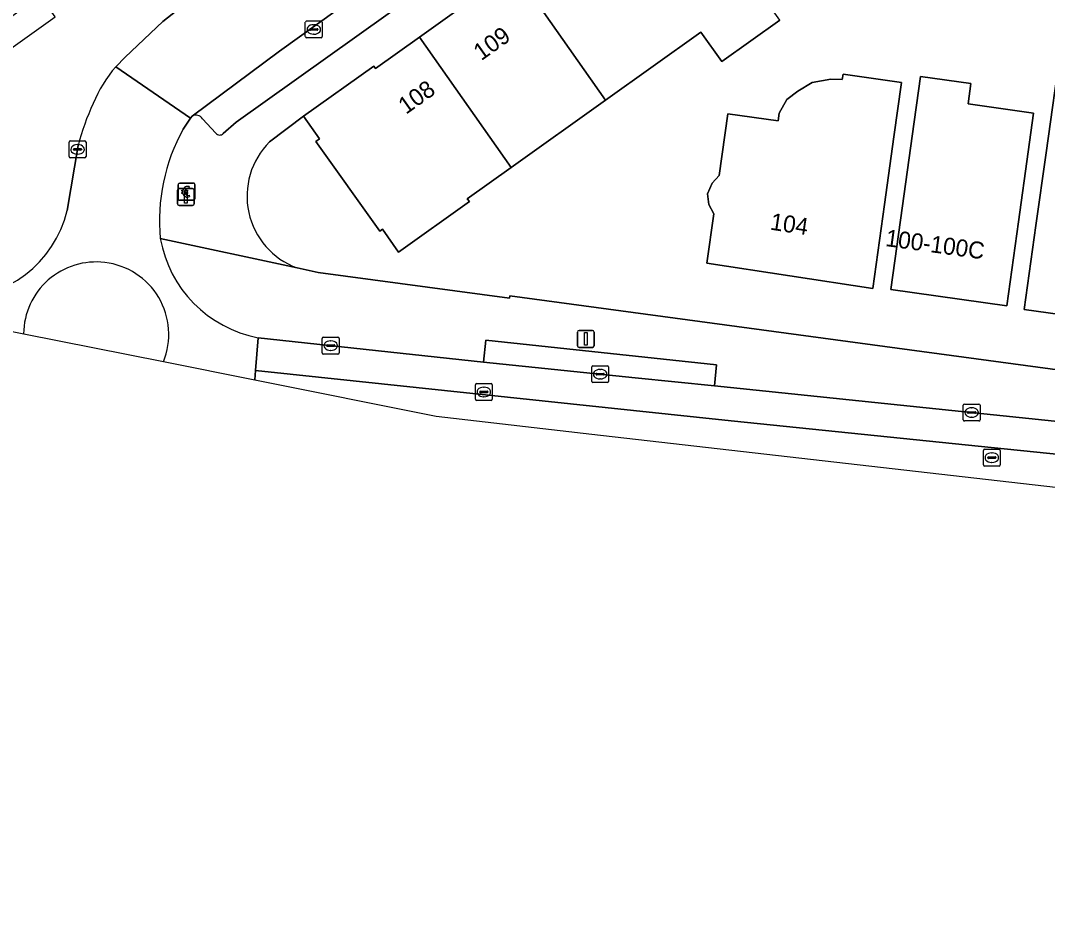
# Model space of a CAD drawing. Extents: x 159716 to 160783, y 383290 to 384031.
# Drawn here: x 160410.2 to 160470.9, y 383291.6 to 383344 of the extents above; entities that cross this region are included whole.
import ezdxf

# ---------------------------------------------------------------- set-up
doc = ezdxf.new("R2010")
doc.units = 0
for name, color, linetype in [('IMGEO_Betaalautomaat', 7, 'Continuous'), ('IMGEO_Erf', 7, 'Continuous'), ('IMGEO_Kolk', 7, 'Continuous'), ('IMGEO_Lichtmast', 7, 'Continuous'), ('IMGEO_Pand', 7, 'Continuous'), ('IMGEO_Pand_nummerreeks', 7, 'Continuous'), ('IMGEO_Pand_overbouw', 7, 'Continuous'), ('IMGEO_Parkeervlak_open', 7, 'Continuous'), ('IMGEO_Rijbaan_lokaal_gesloten', 7, 'Continuous'), ('IMGEO_Rijbaan_lokaal_open', 7, 'Continuous'), ('IMGEO_Rioolput', 7, 'Continuous'), ('IMGEO_Voetpad_open', 7, 'Continuous')]:
    doc.layers.add(name, color=color, linetype=linetype)

msp = doc.modelspace()

# ---------------------------------------------------------------- linework, layer by layer
at = {"layer": 'IMGEO_Betaalautomaat'}
for p, q in [((160419.545, 383333.459), (160419.545, 383334.3)), ((160419.545, 383334.3), (160419.545, 383333.459)), ((160419.62, 383334.383), (160420.461, 383334.383)), ((160420.461, 383334.383), (160419.62, 383334.383)), ((160420.207, 383334.188), (160420.19, 383334.088)), ((160420.544, 383334.309), (160420.544, 383333.468)), ((160420.544, 383333.468), (160420.544, 383334.309)), ((160419.828, 383333.847), (160419.828, 383333.915)), ((160419.949, 383333.915), (160419.949, 383333.847)), ((160420.194, 383333.682), (160420.216, 383333.595)), ((160420.47, 383333.384), (160419.629, 383333.384)), ((160419.629, 383333.384), (160420.47, 383333.384))]:
    msp.add_line(p, q, dxfattribs=at)
for points in [[(160419.828, 383333.915), (160419.759, 383333.915), (160419.759, 383333.984), (160419.838, 383333.984)], [(160419.833, 383333.778), (160419.759, 383333.778), (160419.759, 383333.847), (160419.828, 383333.847)], [(160419.96, 383333.984), (160420.107, 383333.984), (160420.107, 383333.915), (160419.949, 383333.915)], [(160419.949, 383333.847), (160420.107, 383333.847), (160420.107, 383333.778), (160419.963, 383333.778)]]:
    msp.add_lwpolyline(points, dxfattribs=at)
for centre, radius, start, end in [((160419.623, 383334.306), 0.0779, 92.4484, 184.28452), ((160419.623, 383334.306), 0.0779, 92.4484, 184.28452), ((160420.121, 383333.908), 0.293, 73.01398, 165.01395), ((160420.467, 383334.306), 0.0779, 2.4484, 94.28452), ((160420.467, 383334.306), 0.0779, 2.4484, 94.28452), ((160420.094, 383333.833), 0.267, 191.80956, 297.03891), ((160420.127, 383333.921), 0.179, 69.32359, 159.56827), ((160420.127, 383333.848), 0.179, 202.76249, 291.86925), ((160419.623, 383333.462), 0.0779, 182.4484, 274.28452), ((160419.623, 383333.462), 0.0779, 182.4484, 274.28452), ((160420.467, 383333.462), 0.0779, 272.4484, 4.28452), ((160420.467, 383333.462), 0.0779, 272.4484, 4.28452)]:
    msp.add_arc(centre, radius, start, end, dxfattribs=at)
at = {"layer": 'IMGEO_Erf'}
for points in [[(160455.096, 383344.015), (160451.665, 383341.569), (160450.429, 383343.303), (160444.801, 383339.293), (160439.219, 383335.315), (160436.631, 383333.471), (160436.752, 383333.299), (160432.573, 383330.322), (160431.615, 383331.665), (160431.461, 383331.555), (160427.687, 383336.85), (160427.905, 383337.005), (160426.952, 383338.343), (160424.952, 383336.828)], [(160426.574, 383329.386), (160427.813, 383329.12), (160439.121, 383327.59), (160439.143, 383327.741), (160472.517, 383323.239)]]:
    msp.add_lwpolyline(points, dxfattribs=at)
for points in [[(160475.686, 383341.966), (160475.059, 383337.469), (160476.551, 383337.261), (160482.192, 383336.474), (160482.742, 383340.419), (160485.367, 383340.053), (160484.56, 383334.256), (160483.963, 383329.977), (160483.273, 383325.024), (160469.525, 383326.939), (160470.215, 383331.892), (160470.814, 383336.177), (160471.698, 383342.522)], [(160461.832, 383337.116), (160461.272, 383333.128), (160460.582, 383328.175), (160450.784, 383329.662), (160451.191, 383332.579), (160450.89, 383333.123), (160450.823, 383333.766), (160451.085, 383334.395), (160451.504, 383334.832), (160452.013, 383338.484), (160454.994, 383338.069), (160455.056, 383338.517), (160455.507, 383339.338), (160456.147, 383339.822), (160456.999, 383340.338), (160458.111, 383340.534), (160458.78, 383340.51), (160458.825, 383340.824), (160462.284, 383340.339)], [(160469.762, 383336.24), (160469.196, 383332.1), (160468.506, 383327.147), (160461.638, 383328.104), (160462.328, 383333.057), (160462.9, 383337.161), (160463.391, 383340.682), (160466.38, 383340.265), (160466.214, 383339.068), (160470.075, 383338.53)]]:
    msp.add_lwpolyline(points, close=True, dxfattribs=at)
msp.add_arc((160428.134, 383333.624), 4.516, 134.79578, 249.79513, dxfattribs=at)
at = {"layer": 'IMGEO_Kolk'}
for p, q in [((160427.062, 383343.04), (160427.062, 383343.892)), ((160427.137, 383343.966), (160427.989, 383343.966)), ((160428.063, 383343.892), (160428.063, 383343.04)), ((160427.321, 383343.46), (160427.321, 383343.472)), ((160427.759, 383343.423), (160427.361, 383343.423)), ((160427.364, 383343.509), (160427.762, 383343.509)), ((160427.55, 383343.746), (160427.575, 383343.746)), ((160427.805, 383343.472), (160427.805, 383343.46)), ((160427.989, 383342.966), (160427.137, 383342.966)), ((160427.573, 383343.186), (160427.548, 383343.186)), ((160413.108, 383335.958), (160413.108, 383336.81)), ((160413.183, 383336.884), (160414.035, 383336.884)), ((160413.596, 383336.664), (160413.621, 383336.664)), ((160414.109, 383336.81), (160414.109, 383335.958)), ((160413.367, 383336.378), (160413.367, 383336.39)), ((160413.805, 383336.341), (160413.407, 383336.341)), ((160413.41, 383336.427), (160413.808, 383336.427)), ((160413.619, 383336.104), (160413.594, 383336.104)), ((160413.851, 383336.39), (160413.851, 383336.378)), ((160414.035, 383335.884), (160413.183, 383335.884)), ((160428.063, 383324.371), (160428.063, 383325.223)), ((160428.138, 383325.297), (160428.99, 383325.297)), ((160428.551, 383325.077), (160428.576, 383325.077)), ((160429.064, 383325.223), (160429.064, 383324.371)), ((160428.322, 383324.791), (160428.322, 383324.803)), ((160428.76, 383324.754), (160428.362, 383324.754)), ((160428.365, 383324.84), (160428.763, 383324.84)), ((160428.574, 383324.517), (160428.549, 383324.517)), ((160428.806, 383324.803), (160428.806, 383324.791)), ((160428.99, 383324.297), (160428.138, 383324.297)), ((160443.977, 383322.685), (160443.977, 383323.537)), ((160444.052, 383323.611), (160444.904, 383323.611)), ((160444.465, 383323.391), (160444.49, 383323.391)), ((160444.978, 383323.537), (160444.978, 383322.685)), ((160444.904, 383322.611), (160444.052, 383322.611)), ((160444.236, 383323.105), (160444.236, 383323.117)), ((160444.674, 383323.068), (160444.276, 383323.068)), ((160444.279, 383323.154), (160444.677, 383323.154)), ((160444.488, 383322.831), (160444.463, 383322.831)), ((160444.72, 383323.117), (160444.72, 383323.105)), ((160465.919, 383320.421), (160465.919, 383321.273)), ((160465.994, 383321.347), (160466.846, 383321.347)), ((160466.178, 383320.841), (160466.178, 383320.853)), ((160466.616, 383320.804), (160466.218, 383320.804)), ((160466.221, 383320.89), (160466.619, 383320.89)), ((160466.407, 383321.127), (160466.432, 383321.127)), ((160466.662, 383320.853), (160466.662, 383320.841)), ((160466.92, 383321.273), (160466.92, 383320.421)), ((160466.846, 383320.347), (160465.994, 383320.347)), ((160466.43, 383320.567), (160466.405, 383320.567))]:
    msp.add_line(p, q, dxfattribs=at)
for points in [[(160427.062, 383343.04), (160427.062, 383343.892)], [(160427.137, 383343.966), (160427.989, 383343.966)], [(160428.063, 383343.892), (160428.063, 383343.04)], [(160427.989, 383342.966), (160427.137, 383342.966)], [(160413.108, 383335.958), (160413.108, 383336.81)], [(160413.183, 383336.884), (160414.035, 383336.884)], [(160414.109, 383336.81), (160414.109, 383335.958)], [(160414.035, 383335.884), (160413.183, 383335.884)], [(160428.063, 383324.371), (160428.063, 383325.223)], [(160428.138, 383325.297), (160428.99, 383325.297)], [(160429.064, 383325.223), (160429.064, 383324.371)], [(160428.99, 383324.297), (160428.138, 383324.297)], [(160443.977, 383322.685), (160443.977, 383323.537)], [(160444.052, 383323.611), (160444.904, 383323.611)], [(160444.978, 383323.537), (160444.978, 383322.685)], [(160444.904, 383322.611), (160444.052, 383322.611)], [(160465.919, 383320.421), (160465.919, 383321.273)], [(160465.994, 383321.347), (160466.846, 383321.347)], [(160466.92, 383321.273), (160466.92, 383320.421)], [(160466.846, 383320.347), (160465.994, 383320.347)]]:
    msp.add_lwpolyline(points, dxfattribs=at)
for centre, radius, start, end in [((160427.139, 383343.89), 0.0765, 91.55205, 178.44795), ((160427.139, 383343.89), 0.0765, 91.55205, 178.44795), ((160427.987, 383343.89), 0.0765, 1.55205, 88.44795), ((160427.987, 383343.89), 0.0765, 1.55205, 88.44795), ((160427.361, 383343.469), 0.0403, 85.87752, 175.75265), ((160427.358, 383343.459), 0.0366, 178.93798, 274.71019), ((160427.762, 383343.466), 0.043, 264.86636, 352.45326), ((160427.766, 383343.471), 0.0386, 1.73085, 96.63898), ((160427.139, 383343.042), 0.0765, 181.55205, 268.44795), ((160427.139, 383343.042), 0.0765, 181.55205, 268.44795), ((160427.987, 383343.042), 0.0765, 271.55205, 358.44795), ((160427.987, 383343.042), 0.0765, 271.55205, 358.44795), ((160413.185, 383336.808), 0.0765, 91.55205, 178.44795), ((160413.185, 383336.808), 0.0765, 91.55205, 178.44795), ((160414.033, 383336.808), 0.0765, 1.55205, 88.44795), ((160414.033, 383336.808), 0.0765, 1.55205, 88.44795), ((160413.185, 383335.96), 0.0765, 181.55205, 268.44795), ((160413.185, 383335.96), 0.0765, 181.55205, 268.44795), ((160413.407, 383336.387), 0.0403, 85.87752, 175.75265), ((160413.404, 383336.377), 0.0366, 178.93798, 274.71019), ((160413.808, 383336.384), 0.043, 264.86636, 352.45326), ((160413.812, 383336.389), 0.0386, 1.73085, 96.63898), ((160414.033, 383335.96), 0.0765, 271.55205, 358.44795), ((160414.033, 383335.96), 0.0765, 271.55205, 358.44795), ((160428.14, 383325.221), 0.0765, 91.55205, 178.44795), ((160428.14, 383325.221), 0.0765, 91.55205, 178.44795), ((160428.988, 383325.221), 0.0765, 1.55205, 88.44795), ((160428.988, 383325.221), 0.0765, 1.55205, 88.44795), ((160428.362, 383324.8), 0.0403, 85.87752, 175.75265), ((160428.359, 383324.79), 0.0366, 178.93798, 274.71019), ((160428.763, 383324.797), 0.043, 264.86636, 352.45326), ((160428.767, 383324.802), 0.0386, 1.73085, 96.63898), ((160428.14, 383324.373), 0.0765, 181.55205, 268.44795), ((160428.14, 383324.373), 0.0765, 181.55205, 268.44795), ((160428.988, 383324.373), 0.0765, 271.55205, 358.44795), ((160428.988, 383324.373), 0.0765, 271.55205, 358.44795), ((160444.054, 383323.535), 0.0765, 91.55205, 178.44795), ((160444.054, 383323.535), 0.0765, 91.55205, 178.44795), ((160444.902, 383323.535), 0.0765, 1.55205, 88.44795), ((160444.902, 383323.535), 0.0765, 1.55205, 88.44795), ((160444.054, 383322.687), 0.0765, 181.55205, 268.44795), ((160444.054, 383322.687), 0.0765, 181.55205, 268.44795), ((160444.276, 383323.114), 0.0403, 85.87752, 175.75265), ((160444.273, 383323.104), 0.0366, 178.93798, 274.71019), ((160444.677, 383323.111), 0.043, 264.86636, 352.45326), ((160444.681, 383323.116), 0.0386, 1.73085, 96.63898), ((160444.902, 383322.687), 0.0765, 271.55205, 358.44795), ((160444.902, 383322.687), 0.0765, 271.55205, 358.44795), ((160465.996, 383321.271), 0.0765, 91.55205, 178.44795), ((160465.996, 383321.271), 0.0765, 91.55205, 178.44795), ((160466.218, 383320.85), 0.0403, 85.87752, 175.75265), ((160466.215, 383320.84), 0.0366, 178.93798, 274.71019), ((160466.619, 383320.847), 0.043, 264.86636, 352.45326), ((160466.623, 383320.852), 0.0386, 1.73085, 96.63898), ((160466.844, 383321.271), 0.0765, 1.55205, 88.44795), ((160466.844, 383321.271), 0.0765, 1.55205, 88.44795), ((160465.996, 383320.423), 0.0765, 181.55205, 268.44795), ((160465.996, 383320.423), 0.0765, 181.55205, 268.44795), ((160466.844, 383320.423), 0.0765, 271.55205, 358.44795), ((160466.844, 383320.423), 0.0765, 271.55205, 358.44795)]:
    msp.add_arc(centre, radius, start, end, dxfattribs=at)
for centre, major_axis, ratio, start_param, end_param in [((160427.549, 383343.466), (-0.387, 0.002), 0.722429, 4.712389, 7.853982), ((160427.574, 383343.466), (-0.39, 0.002), 0.717154, 1.570796, 4.712389), ((160413.595, 383336.384), (-0.387, 0.002), 0.722429, 4.712389, 7.853982), ((160413.62, 383336.384), (-0.39, 0.002), 0.717154, 1.570796, 4.712389), ((160428.55, 383324.797), (-0.387, 0.002), 0.722429, 4.712389, 7.853982), ((160428.575, 383324.797), (-0.39, 0.002), 0.717154, 1.570796, 4.712389), ((160444.464, 383323.111), (-0.387, 0.002), 0.722429, 4.712389, 7.853982), ((160444.489, 383323.111), (-0.39, 0.002), 0.717154, 1.570796, 4.712389), ((160466.406, 383320.847), (-0.387, 0.002), 0.722429, 4.712389, 7.853982), ((160466.431, 383320.847), (-0.39, 0.002), 0.717154, 1.570796, 4.712389)]:
    msp.add_ellipse(centre, major_axis=major_axis, ratio=ratio, start_param=start_param, end_param=end_param, dxfattribs=at)
at = {"layer": 'IMGEO_Lichtmast'}
for p, q in [((160419.508, 383333.174), (160419.508, 383333.974)), ((160419.508, 383333.974), (160419.508, 383333.174)), ((160419.608, 383334.074), (160420.398, 383334.074)), ((160420.398, 383334.074), (160419.608, 383334.074)), ((160420.498, 383333.974), (160420.498, 383333.174)), ((160420.498, 383333.174), (160420.498, 383333.974)), ((160420.398, 383333.074), (160419.608, 383333.074)), ((160419.608, 383333.074), (160420.398, 383333.074)), ((160443.231, 383325.69), (160444.021, 383325.69)), ((160444.021, 383325.69), (160443.231, 383325.69)), ((160443.131, 383324.79), (160443.131, 383325.59)), ((160443.131, 383325.59), (160443.131, 383324.79)), ((160444.121, 383325.59), (160444.121, 383324.79)), ((160444.121, 383324.79), (160444.121, 383325.59)), ((160444.021, 383324.69), (160443.231, 383324.69)), ((160443.231, 383324.69), (160444.021, 383324.69))]:
    msp.add_line(p, q, dxfattribs=at)
for points in [[(160419.928, 383333.949), (160420.078, 383333.949), (160420.078, 383333.199), (160419.928, 383333.199), (160419.928, 383333.949)], [(160443.551, 383325.565), (160443.701, 383325.565), (160443.701, 383324.815), (160443.551, 383324.815), (160443.551, 383325.565)]]:
    msp.add_lwpolyline(points, dxfattribs=at)
for centre, start, end in [((160419.608, 383333.974), 90, 180), ((160419.608, 383333.974), 90, 180), ((160420.398, 383333.974), 0, 90), ((160420.398, 383333.974), 360, 90), ((160419.608, 383333.174), 180, 270), ((160419.608, 383333.174), 180, 270), ((160420.398, 383333.174), 270, 0), ((160420.398, 383333.174), 270, 0), ((160443.231, 383325.59), 90, 180), ((160443.231, 383325.59), 90, 180), ((160444.021, 383325.59), 0, 90), ((160444.021, 383325.59), 360, 90), ((160443.231, 383324.79), 180, 270), ((160443.231, 383324.79), 180, 270), ((160444.021, 383324.79), 270, 0), ((160444.021, 383324.79), 270, 0)]:
    msp.add_arc(centre, 0.1, start, end, dxfattribs=at)
at = {"layer": 'IMGEO_Pand'}
for points in [[(160444.801, 383339.293), (160450.429, 383343.303), (160451.665, 383341.569), (160455.096, 383344.015), (160448.396, 383353.416), (160439.387, 383346.996)], [(160444.801, 383339.293), (160439.387, 383346.996), (160433.805, 383343.017), (160439.219, 383335.315)], [(160433.805, 383343.017), (160431.21, 383341.168), (160431.111, 383341.307), (160426.952, 383338.343), (160427.905, 383337.005), (160427.687, 383336.85), (160431.461, 383331.555), (160431.615, 383331.665), (160432.573, 383330.322), (160436.752, 383333.299), (160436.631, 383333.471), (160439.219, 383335.315)], [(160485.367, 383340.053), (160482.742, 383340.419), (160482.192, 383336.474), (160476.551, 383337.261), (160475.059, 383337.469), (160475.686, 383341.966), (160471.698, 383342.522), (160470.814, 383336.177), (160470.215, 383331.892), (160469.525, 383326.939), (160483.273, 383325.024), (160483.963, 383329.977), (160484.56, 383334.256)], [(160461.832, 383337.116), (160462.284, 383340.339), (160458.825, 383340.824), (160458.78, 383340.51), (160458.111, 383340.534), (160456.999, 383340.338), (160456.147, 383339.822), (160455.507, 383339.338), (160455.056, 383338.517), (160454.994, 383338.069), (160452.013, 383338.484), (160451.504, 383334.832), (160451.085, 383334.395), (160450.823, 383333.766), (160450.89, 383333.123), (160451.191, 383332.579), (160450.784, 383329.662), (160460.582, 383328.175), (160461.272, 383333.128)], [(160469.762, 383336.24), (160470.075, 383338.53), (160466.214, 383339.068), (160466.38, 383340.265), (160463.391, 383340.682), (160462.9, 383337.161), (160462.328, 383333.057), (160461.638, 383328.104), (160468.506, 383327.147), (160469.196, 383332.1)]]:
    msp.add_lwpolyline(points, close=True, dxfattribs=at)
at = {"layer": 'IMGEO_Pand_overbouw'}
msp.add_lwpolyline([(160412.283, 383344.214), (160411.415, 383345.441), (160404.905, 383340.83), (160405.786, 383339.583)], close=True, dxfattribs=at)
at = {"layer": 'IMGEO_Parkeervlak_open'}
for points in [[(160449.101, 383359.083), (160425.529, 383342.179), (160420.378, 383338.346)], [(160422.214, 383337.313), (160422.969, 383337.983), (160449.639, 383357.011)], [(160420.983, 383338.194), (160421.777, 383337.338)]]:
    msp.add_lwpolyline(points, dxfattribs=at)
for centre, radius, start, end in [((160420.595, 383337.929), 0.47, 34.29745, 117.4964), ((160422.007, 383337.531), 0.3, 219.947, 313.50456)]:
    msp.add_arc(centre, radius, start, end, dxfattribs=at)
at = {"layer": 'IMGEO_Rijbaan_lokaal_gesloten'}
for points in [[(160419.842, 383337.577), (160420.276, 383338.235), (160415.865, 383341.258)], [(160413.646, 383336.604), (160412.992, 383332.777)], [(160406.209, 383327.651), (160406.073, 383327.672), (160405.947, 383326.397), (160410.425, 383325.501)], [(160418.682, 383323.85), (160424.079, 383322.77), (160424.111, 383323.335), (160424.277, 383325.265)], [(160577.892, 383306.182), (160577.778, 383306.197), (160500, 383316.709), (160486.062, 383318.807), (160472.26, 383320.241), (160451.222, 383322.426), (160446.544, 383322.901), (160437.581, 383323.812), (160424.277, 383325.265), (160424.111, 383323.335), (160452.223, 383320.364), (160486.389, 383316.854), (160498.28, 383315.238), (160579.205, 383304.366), (160609.931, 383303.645), (160610.025, 383305.915)], [(160611.664, 383303.613), (160609.931, 383303.645), (160579.205, 383304.366), (160498.28, 383315.238), (160486.389, 383316.854), (160452.223, 383320.364), (160424.111, 383323.335), (160424.079, 383322.77), (160434.799, 383320.625), (160444.505, 383319.517), (160567.347, 383305.487), (160595.914, 383302.019), (160637.427, 383296.979), (160684.384, 383291.625)]]:
    msp.add_lwpolyline(points, dxfattribs=at)
for centre, radius, start, end in [((160421.951, 383336.013), 8.034, 139.24382, 157.41097), ((160426.921, 383333.29), 13.683, 154.87639, 165.98189), ((160429.653, 383332.165), 11.205, 151.11832, 185.34156), ((160406.511, 383334.302), 6.658, 267.39663, 346.76098), ((160425.634, 383332.385), 7.248, 190.03449, 259.20729), ((160414.694, 383325.466), 4.27, 82.94088, 179.52102), ((160414.729, 383325.462), 4.269, 337.8093, 83.40283)]:
    msp.add_arc(centre, radius, start, end, dxfattribs=at)
at = {"layer": 'IMGEO_Rijbaan_lokaal_open'}
for points in [[(160439.706, 383359.02), (160433.178, 383354.4), (160420.29, 383345.261), (160418.654, 383343.938), (160416.424, 383341.838), (160415.865, 383341.258), (160420.276, 383338.235), (160420.378, 383338.346), (160425.529, 383342.179), (160449.101, 383359.083), (160453.405, 383362.062), (160457.166, 383364.486), (160468.599, 383371.564), (160468.891, 383371.742), (160473.53, 383374.563), (160474.257, 383375.009), (160480.24, 383378.511), (160481.715, 383379.396), (160487.16, 383382.594), (160488.35, 383383.3), (160498.016, 383388.805), (160509.795, 383395.27), (160510.744, 383395.791)], [(160410.425, 383325.501), (160418.682, 383323.85)]]:
    msp.add_lwpolyline(points, dxfattribs=at)
for centre, radius, start, end in [((160414.694, 383325.466), 4.27, 82.94088, 179.52102), ((160414.729, 383325.462), 4.269, 337.8093, 83.40283)]:
    msp.add_arc(centre, radius, start, end, dxfattribs=at)
at = {"layer": 'IMGEO_Rioolput'}
for p, q in [((160437.105, 383321.635), (160437.105, 383322.487)), ((160437.18, 383322.561), (160438.032, 383322.561)), ((160437.364, 383322.055), (160437.364, 383322.067)), ((160437.802, 383322.018), (160437.404, 383322.018)), ((160437.407, 383322.104), (160437.805, 383322.104)), ((160437.593, 383322.341), (160437.618, 383322.341)), ((160437.848, 383322.067), (160437.848, 383322.055)), ((160438.106, 383322.487), (160438.106, 383321.635)), ((160438.032, 383321.561), (160437.18, 383321.561)), ((160437.616, 383321.781), (160437.591, 383321.781)), ((160467.111, 383317.756), (160467.111, 383318.608)), ((160467.186, 383318.682), (160468.038, 383318.682)), ((160467.599, 383318.462), (160467.624, 383318.462)), ((160468.112, 383318.608), (160468.112, 383317.756)), ((160467.37, 383318.176), (160467.37, 383318.188)), ((160467.808, 383318.139), (160467.41, 383318.139)), ((160467.413, 383318.225), (160467.811, 383318.225)), ((160467.622, 383317.902), (160467.597, 383317.902)), ((160467.854, 383318.188), (160467.854, 383318.176)), ((160468.038, 383317.682), (160467.186, 383317.682))]:
    msp.add_line(p, q, dxfattribs=at)
for points in [[(160437.105, 383321.635), (160437.105, 383322.487)], [(160437.18, 383322.561), (160438.032, 383322.561)], [(160438.106, 383322.487), (160438.106, 383321.635)], [(160438.032, 383321.561), (160437.18, 383321.561)], [(160467.111, 383317.756), (160467.111, 383318.608)], [(160467.186, 383318.682), (160468.038, 383318.682)], [(160468.112, 383318.608), (160468.112, 383317.756)], [(160468.038, 383317.682), (160467.186, 383317.682)]]:
    msp.add_lwpolyline(points, dxfattribs=at)
for centre, radius, start, end in [((160437.182, 383322.485), 0.0765, 91.55205, 178.44795), ((160437.182, 383322.485), 0.0765, 91.55205, 178.44795), ((160437.404, 383322.064), 0.0403, 85.87752, 175.75265), ((160437.401, 383322.054), 0.0366, 178.93798, 274.71019), ((160437.805, 383322.061), 0.043, 264.86636, 352.45326), ((160437.809, 383322.066), 0.0386, 1.73085, 96.63898), ((160438.03, 383322.485), 0.0765, 1.55205, 88.44795), ((160438.03, 383322.485), 0.0765, 1.55205, 88.44795), ((160437.182, 383321.637), 0.0765, 181.55205, 268.44795), ((160437.182, 383321.637), 0.0765, 181.55205, 268.44795), ((160438.03, 383321.637), 0.0765, 271.55205, 358.44795), ((160438.03, 383321.637), 0.0765, 271.55205, 358.44795), ((160467.188, 383318.606), 0.0765, 91.55205, 178.44795), ((160467.188, 383318.606), 0.0765, 91.55205, 178.44795), ((160468.036, 383318.606), 0.0765, 1.55205, 88.44795), ((160468.036, 383318.606), 0.0765, 1.55205, 88.44795), ((160467.188, 383317.758), 0.0765, 181.55205, 268.44795), ((160467.188, 383317.758), 0.0765, 181.55205, 268.44795), ((160467.41, 383318.185), 0.0403, 85.87752, 175.75265), ((160467.407, 383318.175), 0.0366, 178.93798, 274.71019), ((160467.811, 383318.182), 0.043, 264.86636, 352.45326), ((160467.815, 383318.187), 0.0386, 1.73085, 96.63898), ((160468.036, 383317.758), 0.0765, 271.55205, 358.44795), ((160468.036, 383317.758), 0.0765, 271.55205, 358.44795)]:
    msp.add_arc(centre, radius, start, end, dxfattribs=at)
for centre, major_axis, ratio, start_param, end_param in [((160437.592, 383322.061), (-0.387, 0.002), 0.722429, 4.712389, 7.853982), ((160437.617, 383322.061), (-0.39, 0.002), 0.717154, 1.570796, 4.712389), ((160467.598, 383318.182), (-0.387, 0.002), 0.722429, 4.712389, 7.853982), ((160467.623, 383318.182), (-0.39, 0.002), 0.717154, 1.570796, 4.712389)]:
    msp.add_ellipse(centre, major_axis=major_axis, ratio=ratio, start_param=start_param, end_param=end_param, dxfattribs=at)
at = {"layer": 'IMGEO_Voetpad_open'}
for points in [[(160415.865, 383341.258), (160416.424, 383341.838), (160418.654, 383343.938), (160420.29, 383345.261), (160433.178, 383354.4), (160432.558, 383355.302), (160439.061, 383359.924), (160439.706, 383359.02)], [(160449.639, 383357.011), (160422.969, 383337.983), (160422.214, 383337.313)], [(160424.952, 383336.828), (160426.952, 383338.343), (160431.111, 383341.307), (160431.21, 383341.168), (160433.805, 383343.017), (160439.387, 383346.996)], [(160420.378, 383338.346), (160420.276, 383338.235), (160419.842, 383337.577)], [(160421.777, 383337.338), (160420.983, 383338.194)], [(160412.992, 383332.777), (160413.646, 383336.604)], [(160418.497, 383331.122), (160426.574, 383329.386)], [(160472.517, 383323.239), (160439.143, 383327.741), (160439.121, 383327.59), (160427.813, 383329.12), (160426.574, 383329.386), (160418.497, 383331.122)], [(160424.277, 383325.265), (160437.581, 383323.812), (160437.731, 383325.116), (160451.353, 383323.657), (160451.222, 383322.426), (160472.26, 383320.241), (160486.062, 383318.807)]]:
    msp.add_lwpolyline(points, dxfattribs=at)
msp.add_lwpolyline([(160451.222, 383322.426), (160451.353, 383323.657), (160437.731, 383325.116), (160437.581, 383323.812), (160446.544, 383322.901)], close=True, dxfattribs=at)
for centre, radius, start, end in [((160421.951, 383336.013), 8.034, 139.24382, 157.41097), ((160426.921, 383333.29), 13.683, 154.87639, 165.98189), ((160420.595, 383337.929), 0.47, 34.29745, 117.4964), ((160429.653, 383332.165), 11.205, 151.11832, 185.34156), ((160422.007, 383337.531), 0.3, 219.947, 313.50456), ((160428.134, 383333.624), 4.516, 134.79578, 249.79513), ((160406.511, 383334.302), 6.658, 267.39663, 346.76098), ((160425.634, 383332.385), 7.248, 190.03449, 259.20729)]:
    msp.add_arc(centre, radius, start, end, dxfattribs=at)

# ---------------------------------------------------------------- texts
at = {"layer": 'IMGEO_Pand_nummerreeks'}
for s, rotation, p in [('109', 35.47649, (160437.452, 383341.588)), ('108', 35.47781, (160433.009, 383338.422)), ('104', 351.37126, (160454.482, 383331.65)), ('100-100C', 352.23642, (160461.287, 383330.681))]:
    msp.add_text(s, height=1, rotation=rotation, dxfattribs=at).set_placement(p)

doc.saveas('drawing.dxf')
